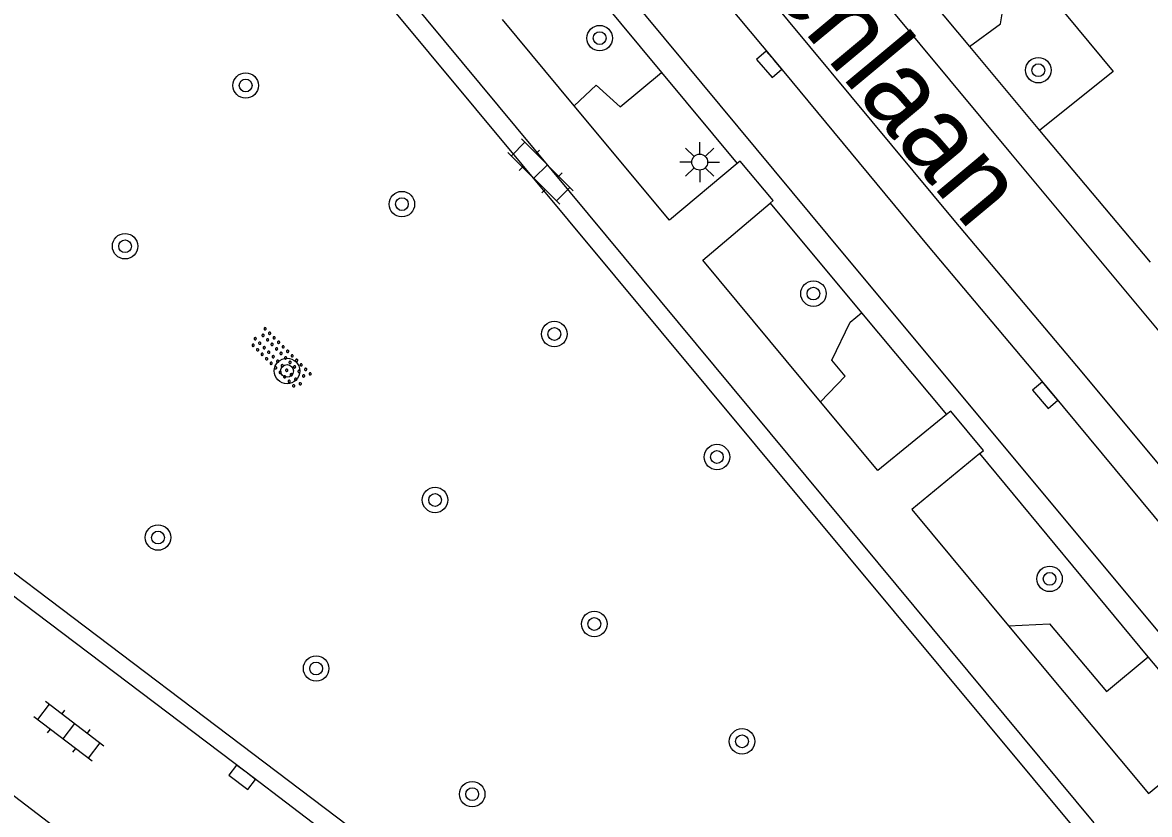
# Model space of a CAD drawing. Extents: x 131000 to 133013, y 393000 to 396501.
# Drawn here: x 131690.4 to 131725.76, y 396118.59 to 396143.45 of the extents above; entities that cross this region are included whole.
import ezdxf

# ---------------------------------------------------------------- set-up
doc = ezdxf.new("R2010")
doc.units = 0
for name, color, linetype in [('gg-anno-openbare ruimte label', 7, 'Continuous'), ('gg-bbg-pand overbouw', 7, 'Continuous'), ('gg-knt-verharding', 7, 'Continuous'), ('gg-knt-verharding nz', 7, 'Continuous'), ('gt-grn-groengrens', 7, 'Continuous'), ('gt-symb-boom', 7, 'Continuous'), ('gt-symb-klinker verharding', 7, 'Continuous'), ('gt-symb-kolk', 7, 'Continuous'), ('gt-symb-lichtmast', 7, 'Continuous'), ('gt-symb-overige verharding', 7, 'Continuous')]:
    doc.layers.add(name, color=color, linetype=linetype)

# ---------------------------------------------------------------- blocks, each defined once
blk = doc.blocks.new('gt0-KOLK')
at = {"layer": 'gt-symb-kolk'}
blk.add_lwpolyline([(0, 0), (0.375, 0), (0.375, 0.4), (-0.375, 0.4), (-0.375, 0), (0, 0)], dxfattribs=at)
blk = doc.blocks.new('gt0-BOOM')
at = {"layer": 'gt-symb-boom'}
for radius in [0.4, 0.2]:
    blk.add_circle((0, 0), radius, dxfattribs=at)
blk = doc.blocks.new('gt0-OVH')
at = {"layer": 'gt-symb-overige verharding'}
for points in [[(-0.972, 0.298), (-0.967, 0.308), (-0.965, 0.319), (-0.966, 0.33), (-0.971, 0.34), (-0.978, 0.348), (-0.988, 0.353), (-0.999, 0.355), (-1.01, 0.354), (-1.02, 0.349), (-1.028, 0.342), (-1.033, 0.332), (-1.035, 0.321), (-1.034, 0.31), (-1.029, 0.3), (-1.022, 0.292), (-1.012, 0.287), (-1.001, 0.285), (-0.99, 0.286), (-0.98, 0.291)], [(-0.772, 0.298), (-0.767, 0.308), (-0.765, 0.319), (-0.766, 0.33), (-0.771, 0.34), (-0.778, 0.348), (-0.788, 0.353), (-0.799, 0.355), (-0.81, 0.354), (-0.82, 0.349), (-0.828, 0.342), (-0.833, 0.332), (-0.835, 0.321), (-0.834, 0.31), (-0.829, 0.3), (-0.822, 0.292), (-0.812, 0.287), (-0.801, 0.285), (-0.79, 0.286), (-0.78, 0.291)], [(-0.572, 0.298), (-0.567, 0.308), (-0.565, 0.319), (-0.566, 0.33), (-0.571, 0.34), (-0.578, 0.348), (-0.588, 0.353), (-0.599, 0.355), (-0.61, 0.354), (-0.62, 0.349), (-0.628, 0.342), (-0.633, 0.332), (-0.635, 0.321), (-0.634, 0.31), (-0.629, 0.3), (-0.622, 0.292), (-0.612, 0.287), (-0.601, 0.285), (-0.59, 0.286), (-0.58, 0.291)], [(-0.372, 0.298), (-0.367, 0.308), (-0.365, 0.319), (-0.366, 0.33), (-0.371, 0.34), (-0.378, 0.348), (-0.388, 0.353), (-0.399, 0.355), (-0.41, 0.354), (-0.42, 0.349), (-0.428, 0.342), (-0.433, 0.332), (-0.435, 0.321), (-0.434, 0.31), (-0.429, 0.3), (-0.422, 0.292), (-0.412, 0.287), (-0.401, 0.285), (-0.39, 0.286), (-0.38, 0.291)], [(-0.172, 0.298), (-0.167, 0.308), (-0.165, 0.319), (-0.166, 0.33), (-0.171, 0.34), (-0.178, 0.348), (-0.188, 0.353), (-0.199, 0.355), (-0.21, 0.354), (-0.22, 0.349), (-0.228, 0.342), (-0.233, 0.332), (-0.235, 0.321), (-0.234, 0.31), (-0.229, 0.3), (-0.222, 0.292), (-0.212, 0.287), (-0.201, 0.285), (-0.19, 0.286), (-0.18, 0.291)], [(0.028, 0.298), (0.033, 0.308), (0.035, 0.319), (0.034, 0.33), (0.029, 0.34), (0.022, 0.348), (0.012, 0.353), (0.001, 0.355), (-0.01, 0.354), (-0.02, 0.349), (-0.028, 0.342), (-0.033, 0.332), (-0.035, 0.321), (-0.034, 0.31), (-0.029, 0.3), (-0.022, 0.292), (-0.012, 0.287), (-0.001, 0.285), (0.01, 0.286), (0.02, 0.291)], [(0.228, 0.298), (0.233, 0.308), (0.235, 0.319), (0.234, 0.33), (0.229, 0.34), (0.222, 0.348), (0.212, 0.353), (0.201, 0.355), (0.19, 0.354), (0.18, 0.349), (0.172, 0.342), (0.167, 0.332), (0.165, 0.321), (0.166, 0.31), (0.171, 0.3), (0.178, 0.292), (0.188, 0.287), (0.199, 0.285), (0.21, 0.286), (0.22, 0.291)], [(0.428, 0.298), (0.433, 0.308), (0.435, 0.319), (0.434, 0.33), (0.429, 0.34), (0.422, 0.348), (0.412, 0.353), (0.401, 0.355), (0.39, 0.354), (0.38, 0.349), (0.372, 0.342), (0.367, 0.332), (0.365, 0.321), (0.366, 0.31), (0.371, 0.3), (0.378, 0.292), (0.388, 0.287), (0.399, 0.285), (0.41, 0.286), (0.42, 0.291)], [(0.628, 0.298), (0.633, 0.308), (0.635, 0.319), (0.634, 0.33), (0.629, 0.34), (0.622, 0.348), (0.612, 0.353), (0.601, 0.355), (0.59, 0.354), (0.58, 0.349), (0.572, 0.342), (0.567, 0.332), (0.565, 0.321), (0.566, 0.31), (0.571, 0.3), (0.578, 0.292), (0.588, 0.287), (0.599, 0.285), (0.61, 0.286), (0.62, 0.291)], [(0.828, 0.298), (0.833, 0.308), (0.835, 0.319), (0.834, 0.33), (0.829, 0.34), (0.822, 0.348), (0.812, 0.353), (0.801, 0.355), (0.79, 0.354), (0.78, 0.349), (0.772, 0.342), (0.767, 0.332), (0.765, 0.321), (0.766, 0.31), (0.771, 0.3), (0.778, 0.292), (0.788, 0.287), (0.799, 0.285), (0.81, 0.286), (0.82, 0.291)], [(1.028, 0.298), (1.033, 0.308), (1.035, 0.319), (1.034, 0.33), (1.029, 0.34), (1.022, 0.348), (1.012, 0.353), (1.001, 0.355), (0.99, 0.354), (0.98, 0.349), (0.972, 0.342), (0.967, 0.332), (0.965, 0.321), (0.966, 0.31), (0.971, 0.3), (0.978, 0.292), (0.988, 0.287), (0.999, 0.285), (1.01, 0.286), (1.02, 0.291)], [(-0.872, 0.106), (-0.867, 0.116), (-0.865, 0.126), (-0.866, 0.137), (-0.871, 0.147), (-0.878, 0.156), (-0.888, 0.161), (-0.899, 0.163), (-0.91, 0.162), (-0.92, 0.157), (-0.928, 0.15), (-0.933, 0.14), (-0.935, 0.129), (-0.934, 0.118), (-0.929, 0.108), (-0.922, 0.1), (-0.912, 0.095), (-0.901, 0.092), (-0.89, 0.094), (-0.88, 0.098)], [(-0.672, 0.106), (-0.667, 0.116), (-0.665, 0.126), (-0.666, 0.137), (-0.671, 0.147), (-0.678, 0.156), (-0.688, 0.161), (-0.699, 0.163), (-0.71, 0.162), (-0.72, 0.157), (-0.728, 0.15), (-0.733, 0.14), (-0.735, 0.129), (-0.734, 0.118), (-0.729, 0.108), (-0.722, 0.1), (-0.712, 0.095), (-0.701, 0.092), (-0.69, 0.094), (-0.68, 0.098)], [(-0.472, 0.106), (-0.467, 0.116), (-0.465, 0.126), (-0.466, 0.137), (-0.471, 0.147), (-0.478, 0.156), (-0.488, 0.161), (-0.499, 0.163), (-0.51, 0.162), (-0.52, 0.157), (-0.528, 0.15), (-0.533, 0.14), (-0.535, 0.129), (-0.534, 0.118), (-0.529, 0.108), (-0.522, 0.1), (-0.512, 0.095), (-0.501, 0.092), (-0.49, 0.094), (-0.48, 0.098)], [(-0.272, 0.106), (-0.267, 0.116), (-0.265, 0.126), (-0.266, 0.137), (-0.271, 0.147), (-0.278, 0.156), (-0.288, 0.161), (-0.299, 0.163), (-0.31, 0.162), (-0.32, 0.157), (-0.328, 0.15), (-0.333, 0.14), (-0.335, 0.129), (-0.334, 0.118), (-0.329, 0.108), (-0.322, 0.1), (-0.312, 0.095), (-0.301, 0.092), (-0.29, 0.094), (-0.28, 0.098)], [(-0.072, 0.106), (-0.067, 0.116), (-0.065, 0.126), (-0.066, 0.137), (-0.071, 0.147), (-0.078, 0.156), (-0.088, 0.161), (-0.099, 0.163), (-0.11, 0.162), (-0.12, 0.157), (-0.128, 0.15), (-0.133, 0.14), (-0.135, 0.129), (-0.134, 0.118), (-0.129, 0.108), (-0.122, 0.1), (-0.112, 0.095), (-0.101, 0.092), (-0.09, 0.094), (-0.08, 0.098)], [(0.128, 0.106), (0.133, 0.116), (0.135, 0.126), (0.134, 0.137), (0.129, 0.147), (0.122, 0.156), (0.112, 0.161), (0.101, 0.163), (0.09, 0.162), (0.08, 0.157), (0.072, 0.15), (0.067, 0.14), (0.065, 0.129), (0.066, 0.118), (0.071, 0.108), (0.078, 0.1), (0.088, 0.095), (0.099, 0.092), (0.11, 0.094), (0.12, 0.098)], [(0.328, 0.106), (0.333, 0.116), (0.335, 0.126), (0.334, 0.137), (0.329, 0.147), (0.322, 0.156), (0.312, 0.161), (0.301, 0.163), (0.29, 0.162), (0.28, 0.157), (0.272, 0.15), (0.267, 0.14), (0.265, 0.129), (0.266, 0.118), (0.271, 0.108), (0.278, 0.1), (0.288, 0.095), (0.299, 0.092), (0.31, 0.094), (0.32, 0.098)], [(0.528, 0.106), (0.533, 0.116), (0.535, 0.126), (0.534, 0.137), (0.529, 0.147), (0.522, 0.156), (0.512, 0.161), (0.501, 0.163), (0.49, 0.162), (0.48, 0.157), (0.472, 0.15), (0.467, 0.14), (0.465, 0.129), (0.466, 0.118), (0.471, 0.108), (0.478, 0.1), (0.488, 0.095), (0.499, 0.092), (0.51, 0.094), (0.52, 0.098)], [(0.728, 0.106), (0.733, 0.116), (0.735, 0.126), (0.734, 0.137), (0.729, 0.147), (0.722, 0.156), (0.712, 0.161), (0.701, 0.163), (0.69, 0.162), (0.68, 0.157), (0.672, 0.15), (0.667, 0.14), (0.665, 0.129), (0.666, 0.118), (0.671, 0.108), (0.678, 0.1), (0.688, 0.095), (0.699, 0.092), (0.71, 0.094), (0.72, 0.098)], [(0.928, 0.106), (0.933, 0.116), (0.935, 0.126), (0.934, 0.137), (0.929, 0.147), (0.922, 0.156), (0.912, 0.161), (0.901, 0.163), (0.89, 0.162), (0.88, 0.157), (0.872, 0.15), (0.867, 0.14), (0.865, 0.129), (0.866, 0.118), (0.871, 0.108), (0.878, 0.1), (0.888, 0.095), (0.899, 0.092), (0.91, 0.094), (0.92, 0.098)], [(-0.972, -0.142), (-0.967, -0.132), (-0.965, -0.121), (-0.966, -0.11), (-0.971, -0.1), (-0.978, -0.092), (-0.988, -0.087), (-0.999, -0.085), (-1.01, -0.086), (-1.02, -0.091), (-1.028, -0.098), (-1.033, -0.108), (-1.035, -0.119), (-1.034, -0.13), (-1.029, -0.14), (-1.022, -0.148), (-1.012, -0.153), (-1.001, -0.155), (-0.99, -0.154), (-0.98, -0.149)], [(-0.872, -0.334), (-0.867, -0.324), (-0.865, -0.314), (-0.866, -0.303), (-0.871, -0.293), (-0.878, -0.284), (-0.888, -0.279), (-0.899, -0.277), (-0.91, -0.278), (-0.92, -0.283), (-0.928, -0.29), (-0.933, -0.3), (-0.935, -0.311), (-0.934, -0.322), (-0.929, -0.332), (-0.922, -0.34), (-0.912, -0.345), (-0.901, -0.348), (-0.89, -0.346), (-0.88, -0.342)], [(-0.772, -0.142), (-0.767, -0.132), (-0.765, -0.121), (-0.766, -0.11), (-0.771, -0.1), (-0.778, -0.092), (-0.788, -0.087), (-0.799, -0.085), (-0.81, -0.086), (-0.82, -0.091), (-0.828, -0.098), (-0.833, -0.108), (-0.835, -0.119), (-0.834, -0.13), (-0.829, -0.14), (-0.822, -0.148), (-0.812, -0.153), (-0.801, -0.155), (-0.79, -0.154), (-0.78, -0.149)], [(-0.672, -0.334), (-0.667, -0.324), (-0.665, -0.314), (-0.666, -0.303), (-0.671, -0.293), (-0.678, -0.284), (-0.688, -0.279), (-0.699, -0.277), (-0.71, -0.278), (-0.72, -0.283), (-0.728, -0.29), (-0.733, -0.3), (-0.735, -0.311), (-0.734, -0.322), (-0.729, -0.332), (-0.722, -0.34), (-0.712, -0.345), (-0.701, -0.348), (-0.69, -0.346), (-0.68, -0.342)], [(-0.572, -0.142), (-0.567, -0.132), (-0.565, -0.121), (-0.566, -0.11), (-0.571, -0.1), (-0.578, -0.092), (-0.588, -0.087), (-0.599, -0.085), (-0.61, -0.086), (-0.62, -0.091), (-0.628, -0.098), (-0.633, -0.108), (-0.635, -0.119), (-0.634, -0.13), (-0.629, -0.14), (-0.622, -0.148), (-0.612, -0.153), (-0.601, -0.155), (-0.59, -0.154), (-0.58, -0.149)], [(-0.472, -0.334), (-0.467, -0.324), (-0.465, -0.314), (-0.466, -0.303), (-0.471, -0.293), (-0.478, -0.284), (-0.488, -0.279), (-0.499, -0.277), (-0.51, -0.278), (-0.52, -0.283), (-0.528, -0.29), (-0.533, -0.3), (-0.535, -0.311), (-0.534, -0.322), (-0.529, -0.332), (-0.522, -0.34), (-0.512, -0.345), (-0.501, -0.348), (-0.49, -0.346), (-0.48, -0.342)], [(-0.372, -0.142), (-0.367, -0.132), (-0.365, -0.121), (-0.366, -0.11), (-0.371, -0.1), (-0.378, -0.092), (-0.388, -0.087), (-0.399, -0.085), (-0.41, -0.086), (-0.42, -0.091), (-0.428, -0.098), (-0.433, -0.108), (-0.435, -0.119), (-0.434, -0.13), (-0.429, -0.14), (-0.422, -0.148), (-0.412, -0.153), (-0.401, -0.155), (-0.39, -0.154), (-0.38, -0.149)], [(-0.272, -0.334), (-0.267, -0.324), (-0.265, -0.314), (-0.266, -0.303), (-0.271, -0.293), (-0.278, -0.284), (-0.288, -0.279), (-0.299, -0.277), (-0.31, -0.278), (-0.32, -0.283), (-0.328, -0.29), (-0.333, -0.3), (-0.335, -0.311), (-0.334, -0.322), (-0.329, -0.332), (-0.322, -0.34), (-0.312, -0.345), (-0.301, -0.348), (-0.29, -0.346), (-0.28, -0.342)], [(-0.172, -0.142), (-0.167, -0.132), (-0.165, -0.121), (-0.166, -0.11), (-0.171, -0.1), (-0.178, -0.092), (-0.188, -0.087), (-0.199, -0.085), (-0.21, -0.086), (-0.22, -0.091), (-0.228, -0.098), (-0.233, -0.108), (-0.235, -0.119), (-0.234, -0.13), (-0.229, -0.14), (-0.222, -0.148), (-0.212, -0.153), (-0.201, -0.155), (-0.19, -0.154), (-0.18, -0.149)], [(-0.072, -0.334), (-0.067, -0.324), (-0.065, -0.314), (-0.066, -0.303), (-0.071, -0.293), (-0.078, -0.284), (-0.088, -0.279), (-0.099, -0.277), (-0.11, -0.278), (-0.12, -0.283), (-0.128, -0.29), (-0.133, -0.3), (-0.135, -0.311), (-0.134, -0.322), (-0.129, -0.332), (-0.122, -0.34), (-0.112, -0.345), (-0.101, -0.348), (-0.09, -0.346), (-0.08, -0.342)], [(0.028, -0.142), (0.033, -0.132), (0.035, -0.121), (0.034, -0.11), (0.029, -0.1), (0.022, -0.092), (0.012, -0.087), (0.001, -0.085), (-0.01, -0.086), (-0.02, -0.091), (-0.028, -0.098), (-0.033, -0.108), (-0.035, -0.119), (-0.034, -0.13), (-0.029, -0.14), (-0.022, -0.148), (-0.012, -0.153), (-0.001, -0.155), (0.01, -0.154), (0.02, -0.149)], [(0.128, -0.334), (0.133, -0.324), (0.135, -0.314), (0.134, -0.303), (0.129, -0.293), (0.122, -0.284), (0.112, -0.279), (0.101, -0.277), (0.09, -0.278), (0.08, -0.283), (0.072, -0.29), (0.067, -0.3), (0.065, -0.311), (0.066, -0.322), (0.071, -0.332), (0.078, -0.34), (0.088, -0.345), (0.099, -0.348), (0.11, -0.346), (0.12, -0.342)], [(0.228, -0.142), (0.233, -0.132), (0.235, -0.121), (0.234, -0.11), (0.229, -0.1), (0.222, -0.092), (0.212, -0.087), (0.201, -0.085), (0.19, -0.086), (0.18, -0.091), (0.172, -0.098), (0.167, -0.108), (0.165, -0.119), (0.166, -0.13), (0.171, -0.14), (0.178, -0.148), (0.188, -0.153), (0.199, -0.155), (0.21, -0.154), (0.22, -0.149)], [(0.328, -0.334), (0.333, -0.324), (0.335, -0.314), (0.334, -0.303), (0.329, -0.293), (0.322, -0.284), (0.312, -0.279), (0.301, -0.277), (0.29, -0.278), (0.28, -0.283), (0.272, -0.29), (0.267, -0.3), (0.265, -0.311), (0.266, -0.322), (0.271, -0.332), (0.278, -0.34), (0.288, -0.345), (0.299, -0.348), (0.31, -0.346), (0.32, -0.342)], [(0.428, -0.142), (0.433, -0.132), (0.435, -0.121), (0.434, -0.11), (0.429, -0.1), (0.422, -0.092), (0.412, -0.087), (0.401, -0.085), (0.39, -0.086), (0.38, -0.091), (0.372, -0.098), (0.367, -0.108), (0.365, -0.119), (0.366, -0.13), (0.371, -0.14), (0.378, -0.148), (0.388, -0.153), (0.399, -0.155), (0.41, -0.154), (0.42, -0.149)], [(0.528, -0.334), (0.533, -0.324), (0.535, -0.314), (0.534, -0.303), (0.529, -0.293), (0.522, -0.284), (0.512, -0.279), (0.501, -0.277), (0.49, -0.278), (0.48, -0.283), (0.472, -0.29), (0.467, -0.3), (0.465, -0.311), (0.466, -0.322), (0.471, -0.332), (0.478, -0.34), (0.488, -0.345), (0.499, -0.348), (0.51, -0.346), (0.52, -0.342)], [(0.628, -0.142), (0.633, -0.132), (0.635, -0.121), (0.634, -0.11), (0.629, -0.1), (0.622, -0.092), (0.612, -0.087), (0.601, -0.085), (0.59, -0.086), (0.58, -0.091), (0.572, -0.098), (0.567, -0.108), (0.565, -0.119), (0.566, -0.13), (0.571, -0.14), (0.578, -0.148), (0.588, -0.153), (0.599, -0.155), (0.61, -0.154), (0.62, -0.149)], [(0.728, -0.334), (0.733, -0.324), (0.735, -0.314), (0.734, -0.303), (0.729, -0.293), (0.722, -0.284), (0.712, -0.279), (0.701, -0.277), (0.69, -0.278), (0.68, -0.283), (0.672, -0.29), (0.667, -0.3), (0.665, -0.311), (0.666, -0.322), (0.671, -0.332), (0.678, -0.34), (0.688, -0.345), (0.699, -0.348), (0.71, -0.346), (0.72, -0.342)], [(0.828, -0.142), (0.833, -0.132), (0.835, -0.121), (0.834, -0.11), (0.829, -0.1), (0.822, -0.092), (0.812, -0.087), (0.801, -0.085), (0.79, -0.086), (0.78, -0.091), (0.772, -0.098), (0.767, -0.108), (0.765, -0.119), (0.766, -0.13), (0.771, -0.14), (0.778, -0.148), (0.788, -0.153), (0.799, -0.155), (0.81, -0.154), (0.82, -0.149)], [(0.928, -0.334), (0.933, -0.324), (0.935, -0.314), (0.934, -0.303), (0.929, -0.293), (0.922, -0.284), (0.912, -0.279), (0.901, -0.277), (0.89, -0.278), (0.88, -0.283), (0.872, -0.29), (0.867, -0.3), (0.865, -0.311), (0.866, -0.322), (0.871, -0.332), (0.878, -0.34), (0.888, -0.345), (0.899, -0.348), (0.91, -0.346), (0.92, -0.342)], [(1.028, -0.142), (1.033, -0.132), (1.035, -0.121), (1.034, -0.11), (1.029, -0.1), (1.022, -0.092), (1.012, -0.087), (1.001, -0.085), (0.99, -0.086), (0.98, -0.091), (0.972, -0.098), (0.967, -0.108), (0.965, -0.119), (0.966, -0.13), (0.971, -0.14), (0.978, -0.148), (0.988, -0.153), (0.999, -0.155), (1.01, -0.154), (1.02, -0.149)]]:
    blk.add_lwpolyline(points, close=True, dxfattribs=at)
blk = doc.blocks.new('gt0-KL1')
at = {"layer": 'gt-symb-klinker verharding'}
for p, q in [((-0.5, 0.3), (-0.5, 0.45)), ((0.5, 0.3), (0.5, 0.45)), ((-1.15, 0.3), (1.15, 0.3)), ((-1, -0.3), (-1, 0.3)), ((0, -0.3), (0, 0.3)), ((1, -0.3), (1, 0.3)), ((-1.15, -0.3), (1.15, -0.3)), ((-0.5, -0.45), (-0.5, -0.3)), ((0.5, -0.45), (0.5, -0.3))]:
    blk.add_line(p, q, dxfattribs=at)
blk = doc.blocks.new('gt0-LMAST')
at = {"layer": 'gt-symb-lichtmast'}
for p, q in [((-0.182, 0.173), (-0.447, 0.438)), ((-0.005, 0.246), (-0.005, 0.621)), ((0.172, 0.173), (0.437, 0.438)), ((-0.255, -0.004), (-0.63, -0.004)), ((-0.182, -0.181), (-0.447, -0.446)), ((-0.005, -0.254), (-0.005, -0.629)), ((0.437, -0.446), (0.172, -0.181)), ((0.245, -0.004), (0.62, -0.004))]:
    blk.add_line(p, q, dxfattribs=at)
blk.add_circle((-0.005, -0.004), 0.25, dxfattribs=at)

msp = doc.modelspace()

# ---------------------------------------------------------------- linework, layer by layer
at = {"layer": 'gg-bbg-pand overbouw'}
msp.add_line((131702.608, 396109.685), (131661.487, 396140.936), dxfattribs=at)
at = {"layer": 'gg-knt-verharding'}
for p, q in [((131724.028, 396118.335), (131692.845, 396155.873)), ((131723.581, 396117.964), (131692.366, 396155.475)), ((131705.326, 396148.059), (131710.453, 396141.885)), ((131707.714, 396140.836), (131705.462, 396143.539)), ((131720.114, 396142.696), (131722.313, 396140.06)), ((131710.453, 396141.885), (131712.826, 396139.028)), ((131722.313, 396140.06), (131725.783, 396135.925)), ((131713.857, 396137.779), (131716.73, 396134.339)), ((131716.73, 396134.339), (131719.395, 396131.148)), ((131725.724, 396123.544), (131720.44, 396129.922)), ((131727.841, 396120.988), (131725.724, 396123.544))]:
    msp.add_line(p, q, dxfattribs=at)
for points in [[(131712.649, 396108.335), (131707.598, 396112.158), (131697.418, 396119.917), (131687.107, 396127.718), (131676.648, 396135.67), (131671.897, 396139.26), (131692.43, 396156.369)], [(131692.366, 396155.475), (131672.827, 396139.278), (131712.65, 396109.132), (131723.581, 396117.964)], [(131713.568, 396150.569), (131717.749, 396145.53), (131720.114, 396142.696)], [(131707.694, 396149.802), (131713.983, 396142.268), (131718.813, 396136.43), (131722.644, 396131.883), (131729.992, 396123.026), (131738.657, 396112.654)], [(131719.687, 396147.876), (131724.626, 396141.913), (131722.313, 396140.06)], [(131712.826, 396139.028), (131710.703, 396137.249), (131707.714, 396140.836)], [(131713.857, 396137.779), (131713.954, 396137.862), (131712.915, 396139.102), (131712.826, 396139.028)], [(131715.443, 396131.549), (131711.751, 396135.992), (131713.857, 396137.779)], [(131719.395, 396131.148), (131717.24, 396129.387), (131715.443, 396131.549)], [(131720.44, 396129.922), (131720.55, 396130.013), (131719.526, 396131.255), (131719.395, 396131.148)], [(131720.44, 396129.922), (131718.303, 396128.162), (131721.342, 396124.515)], [(131721.342, 396124.515), (131725.728, 396119.251), (131727.841, 396120.988)]]:
    msp.add_lwpolyline(points, dxfattribs=at)
at = {"layer": 'gg-knt-verharding nz'}
for points in [[(131706.138, 396157.708), (131721.406, 396139.351), (131742.368, 396114.176)], [(131704.084, 396155.968), (131719.628, 396137.249), (131723.474, 396132.678), (131740.322, 396112.46)], [(131738.657, 396112.654), (131736.978, 396111.216), (131716.247, 396136.097), (131706.028, 396148.404), (131707.694, 396149.802)]]:
    msp.add_lwpolyline(points, dxfattribs=at)
at = {"layer": 'gt-grn-groengrens'}
for points in [[(131720.114, 396142.696), (131721.086, 396143.403), (131721.25, 396144.426), (131718.795, 396147.137), (131719.687, 396147.876)], [(131707.714, 396140.836), (131708.397, 396141.488), (131709.154, 396140.807), (131710.453, 396141.885)], [(131715.443, 396131.549), (131716.211, 396132.346), (131715.794, 396132.847), (131716.373, 396134.041), (131716.73, 396134.339)], [(131721.342, 396124.515), (131722.621, 396124.581), (131724.41, 396122.455), (131725.724, 396123.544)]]:
    msp.add_lwpolyline(points, dxfattribs=at)

# ---------------------------------------------------------------- block references
at = {"layer": 'gt-symb-boom'}
for p in [(131708.511, 396142.959), (131722.274, 396141.953), (131697.405, 396141.473), (131702.306, 396137.749), (131693.621, 396136.428), (131715.218, 396134.941), (131707.089, 396133.672), (131698.701, 396132.513), (131712.191, 396129.812), (131703.346, 396128.464), (131694.654, 396127.285), (131722.627, 396125.988), (131708.343, 396124.571), (131699.615, 396123.174), (131712.978, 396120.887), (131704.511, 396119.23)]:
    msp.add_blockref('gt0-BOOM', p, dxfattribs=at)
at = {"layer": 'gt-symb-klinker verharding'}
for p, rotation in [((131706.659, 396138.771), -45.000000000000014), ((131691.859, 396121.208), -37.31697448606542)]:
    msp.add_blockref('gt0-KL1', p, dxfattribs=dict(at, rotation=rotation))
at = {"layer": 'gt-symb-kolk'}
for p, rotation in [((131713.983, 396142.268), 130.49888551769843), ((131722.644, 396131.883), 130.4988855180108), ((131697.418, 396119.917), 142.8880089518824)]:
    msp.add_blockref('gt0-KOLK', p, dxfattribs=dict(at, rotation=rotation))
at = {"layer": 'gt-symb-lichtmast'}
msp.add_blockref('gt0-LMAST', (131711.654, 396139.072), dxfattribs=at)
at = {"layer": 'gt-symb-overige verharding', "rotation": -45.0404917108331}
msp.add_blockref('gt0-OVH', (131698.495, 396132.903), dxfattribs=at)

# ---------------------------------------------------------------- texts
at = {"layer": 'gg-anno-openbare ruimte label'}
msp.add_text('Friezenlaan', height=2.5, rotation=309.8, dxfattribs=at).set_placement((131708.95, 396150.304))

doc.saveas('drawing.dxf')
